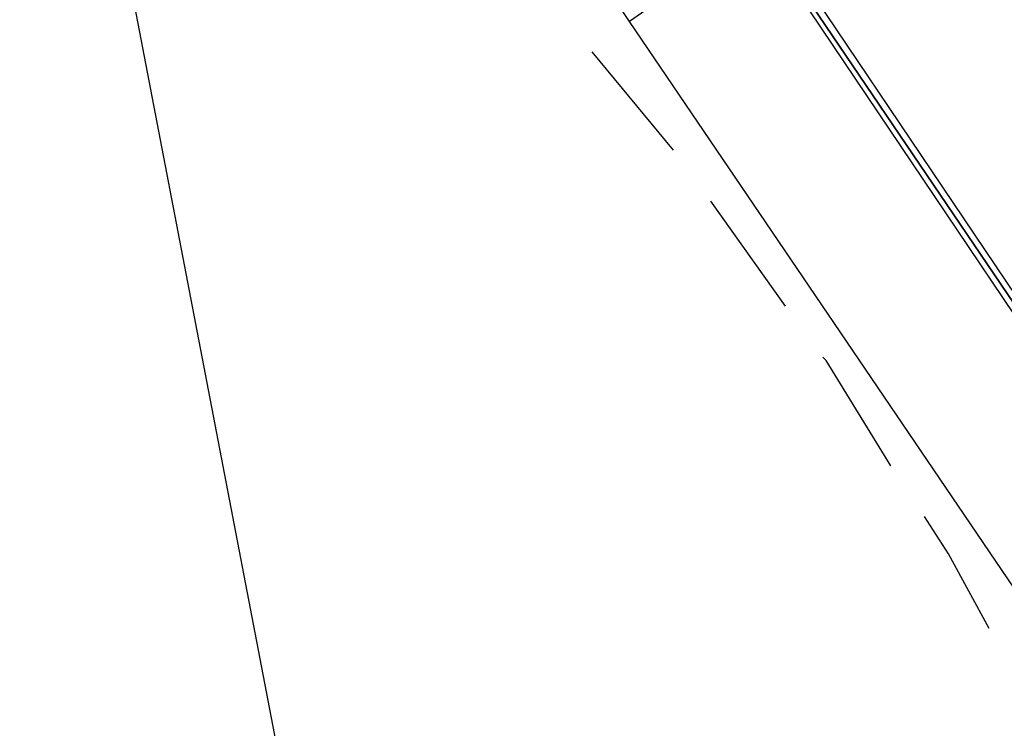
# Model space of a CAD drawing. Header units: feet. Extents: x -79 to 198, y -22 to 181.
# Tile 434 of 656: x 117.27 to 121.14, y 52.99 to 55.77. Entities that reach past the tile are written whole.
import ezdxf

# ---------------------------------------------------------------- set-up
doc = ezdxf.new("R2010")
doc.units = ezdxf.units.FT
doc.layers.add('A-LINEA', color=7, linetype='CONTINUOUS')

msp = doc.modelspace()

# ---------------------------------------------------------------- linework, layer by layer
at = {"layer": 'A-LINEA'}
for p, q in [((121.3249, 37.0601), (117.1103, 59.0105)), ((121.3249, 37.0601), (117.1103, 59.0105)), ((121.4667, 53.1111), (119.6667, 55.7644)), ((121.4667, 53.1111), (119.6667, 55.7644)), ((119.84, 55.2578), (119.52, 55.6444)), ((119.84, 55.2578), (119.52, 55.6444)), ((120.28, 54.6444), (119.9867, 55.0578)), ((120.28, 54.6444), (119.9867, 55.0578))]:
    msp.add_line(p, q, dxfattribs=at)
for points in [[(119.6667, 55.7644), (119.5067, 56.0044), (119.9867, 56.3378), (120.1467, 56.0978), (119.6667, 55.7644)], [(119.6667, 55.7644), (119.5067, 56.0044), (119.9867, 56.3378), (120.1467, 56.0978), (119.6667, 55.7644)], [(122.04, 53.3511), (122.0533, 53.3644), (120.12, 56.2178), (120.1067, 56.2044), (122.0267, 53.3511), (122.04, 53.3511)], [(122.04, 53.3511), (122.0533, 53.3644), (120.12, 56.2178), (120.1067, 56.2044), (122.0267, 53.3511), (122.04, 53.3511)], [(122.0667, 53.3778), (120.1467, 56.2311), (120.1333, 56.2311), (120.12, 56.2178), (122.0533, 53.3644), (122.0667, 53.3644), (122.0667, 53.3778)], [(122.0667, 53.3778), (120.1467, 56.2311), (120.1333, 56.2311), (120.12, 56.2178), (122.0533, 53.3644), (122.0667, 53.3644), (122.0667, 53.3778)], [(120.6933, 54.0178), (120.44, 54.4311), (120.4267, 54.4444)], [(120.6933, 54.0178), (120.44, 54.4311), (120.4267, 54.4444)], [(121.08, 53.3778), (120.92, 53.6711), (120.8267, 53.8178)], [(121.08, 53.3778), (120.92, 53.6711), (120.8267, 53.8178)]]:
    msp.add_lwpolyline(points, dxfattribs=at)

doc.saveas('drawing.dxf')
